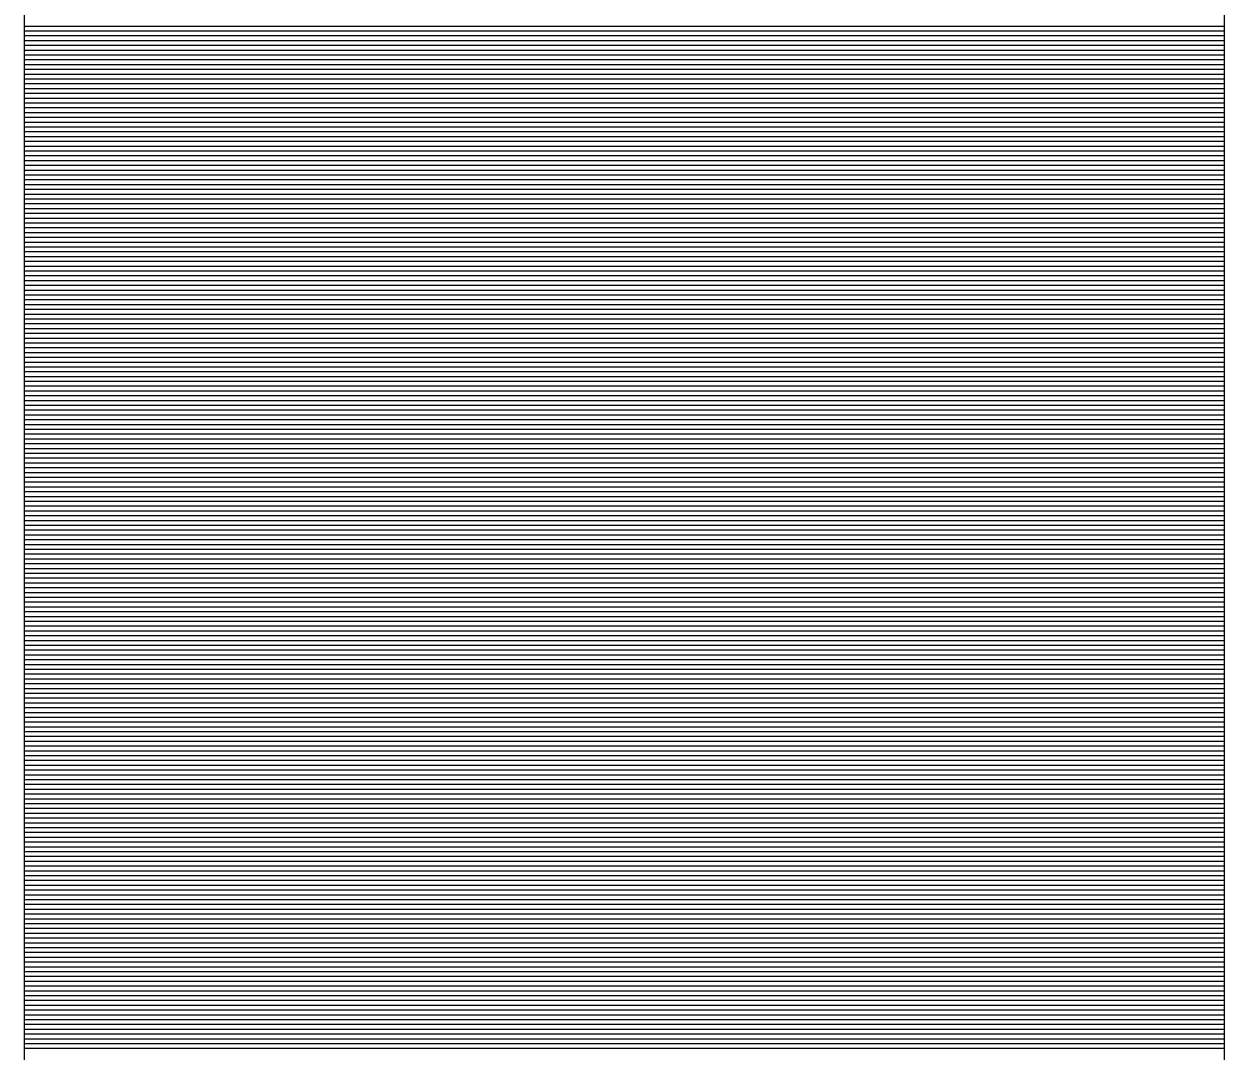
# Model space of a CAD drawing. Extents: x 1398460 to 1408037, y 380768 to 383968.
# Drawn here: x 1399813.767 to 1399816.267, y 382545.09 to 382547.23 of the extents above; entities that cross this region are included whole.
import ezdxf

# ---------------------------------------------------------------- set-up
doc = ezdxf.new("R2010")
doc.units = 0
doc.layers.add('Default', color=7, linetype='Continuous')

msp = doc.modelspace()

# ---------------------------------------------------------------- linework, layer by layer
at = {"layer": 'Default'}
for p, q in [((1399813.7673, 382551.5099), (1399813.7673, 382534.1249)), ((1399816.2673, 382551.5099), (1399816.2673, 382534.1249)), ((1399816.2673, 382547.2253), (1399813.7673, 382547.2253)), ((1399816.2673, 382547.2153), (1399813.7673, 382547.2153)), ((1399816.2673, 382547.2053), (1399813.7673, 382547.2053)), ((1399816.2673, 382547.1953), (1399813.7673, 382547.1953)), ((1399816.2673, 382547.1853), (1399813.7673, 382547.1853)), ((1399816.2673, 382547.1753), (1399813.7673, 382547.1753)), ((1399816.2673, 382547.1653), (1399813.7673, 382547.1653)), ((1399816.2673, 382547.1553), (1399813.7673, 382547.1553)), ((1399816.2673, 382547.1453), (1399813.7673, 382547.1453)), ((1399816.2673, 382547.1353), (1399813.7673, 382547.1353)), ((1399816.2673, 382547.1253), (1399813.7673, 382547.1253)), ((1399816.2673, 382547.1153), (1399813.7673, 382547.1153)), ((1399816.2673, 382547.1053), (1399813.7673, 382547.1053)), ((1399816.2673, 382547.0953), (1399813.7673, 382547.0953)), ((1399816.2673, 382547.0853), (1399813.7673, 382547.0853)), ((1399816.2673, 382547.0753), (1399813.7673, 382547.0753)), ((1399816.2673, 382547.0653), (1399813.7673, 382547.0653)), ((1399816.2673, 382547.0553), (1399813.7673, 382547.0553)), ((1399816.2673, 382547.0453), (1399813.7673, 382547.0453)), ((1399816.2673, 382547.0353), (1399813.7673, 382547.0353)), ((1399816.2673, 382547.0253), (1399813.7673, 382547.0253)), ((1399816.2673, 382547.0153), (1399813.7673, 382547.0153)), ((1399816.2673, 382547.0053), (1399813.7673, 382547.0053)), ((1399816.2673, 382546.9953), (1399813.7673, 382546.9953)), ((1399816.2673, 382546.9853), (1399813.7673, 382546.9853)), ((1399816.2673, 382546.9753), (1399813.7673, 382546.9753)), ((1399816.2673, 382546.9653), (1399813.7673, 382546.9653)), ((1399816.2673, 382546.9553), (1399813.7673, 382546.9553)), ((1399816.2673, 382546.9453), (1399813.7673, 382546.9453)), ((1399816.2673, 382546.9353), (1399813.7673, 382546.9353)), ((1399816.2673, 382546.9253), (1399813.7673, 382546.9253)), ((1399816.2673, 382546.9153), (1399813.7673, 382546.9153)), ((1399816.2673, 382546.9053), (1399813.7673, 382546.9053)), ((1399816.2673, 382546.8953), (1399813.7673, 382546.8953)), ((1399816.2673, 382546.8853), (1399813.7673, 382546.8853)), ((1399816.2673, 382546.8753), (1399813.7673, 382546.8753)), ((1399816.2673, 382546.8653), (1399813.7673, 382546.8653)), ((1399816.2673, 382546.8553), (1399813.7673, 382546.8553)), ((1399816.2673, 382546.8453), (1399813.7673, 382546.8453)), ((1399816.2673, 382546.8353), (1399813.7673, 382546.8353)), ((1399816.2673, 382546.8253), (1399813.7673, 382546.8253)), ((1399816.2673, 382546.8153), (1399813.7673, 382546.8153)), ((1399816.2673, 382546.8053), (1399813.7673, 382546.8053)), ((1399816.2673, 382546.7953), (1399813.7673, 382546.7953)), ((1399816.2673, 382546.7853), (1399813.7673, 382546.7853)), ((1399816.2673, 382546.7753), (1399813.7673, 382546.7753)), ((1399816.2673, 382546.7653), (1399813.7673, 382546.7653)), ((1399816.2673, 382546.7553), (1399813.7673, 382546.7553)), ((1399816.2673, 382546.7453), (1399813.7673, 382546.7453)), ((1399816.2673, 382546.7353), (1399813.7673, 382546.7353)), ((1399816.2673, 382546.7253), (1399813.7673, 382546.7253)), ((1399816.2673, 382546.7153), (1399813.7673, 382546.7153)), ((1399816.2673, 382546.7053), (1399813.7673, 382546.7053)), ((1399816.2673, 382546.6953), (1399813.7673, 382546.6953)), ((1399816.2673, 382546.6853), (1399813.7673, 382546.6853)), ((1399816.2673, 382546.6753), (1399813.7673, 382546.6753)), ((1399816.2673, 382546.6653), (1399813.7673, 382546.6653)), ((1399816.2673, 382546.6553), (1399813.7673, 382546.6553)), ((1399816.2673, 382546.6453), (1399813.7673, 382546.6453)), ((1399816.2673, 382546.6353), (1399813.7673, 382546.6353)), ((1399816.2673, 382546.6253), (1399813.7673, 382546.6253)), ((1399816.2673, 382546.6153), (1399813.7673, 382546.6153)), ((1399816.2673, 382546.6053), (1399813.7673, 382546.6053)), ((1399816.2673, 382546.5953), (1399813.7673, 382546.5953)), ((1399816.2673, 382546.5853), (1399813.7673, 382546.5853)), ((1399816.2673, 382546.5753), (1399813.7673, 382546.5753)), ((1399816.2673, 382546.5653), (1399813.7673, 382546.5653)), ((1399816.2673, 382546.5553), (1399813.7673, 382546.5553)), ((1399816.2673, 382546.5453), (1399813.7673, 382546.5453)), ((1399816.2673, 382546.5353), (1399813.7673, 382546.5353)), ((1399816.2673, 382546.5253), (1399813.7673, 382546.5253)), ((1399816.2673, 382546.5153), (1399813.7673, 382546.5153)), ((1399816.2673, 382546.5053), (1399813.7673, 382546.5053)), ((1399816.2673, 382546.4953), (1399813.7673, 382546.4953)), ((1399816.2673, 382546.4853), (1399813.7673, 382546.4853)), ((1399816.2673, 382546.4753), (1399813.7673, 382546.4753)), ((1399816.2673, 382546.4653), (1399813.7673, 382546.4653)), ((1399816.2673, 382546.4553), (1399813.7673, 382546.4553)), ((1399816.2673, 382546.4453), (1399813.7673, 382546.4453)), ((1399816.2673, 382546.4353), (1399813.7673, 382546.4353)), ((1399816.2673, 382546.4253), (1399813.7673, 382546.4253)), ((1399816.2673, 382546.4153), (1399813.7673, 382546.4153)), ((1399816.2673, 382546.4053), (1399813.7673, 382546.4053)), ((1399816.2673, 382546.3953), (1399813.7673, 382546.3953)), ((1399816.2673, 382546.3853), (1399813.7673, 382546.3853)), ((1399816.2673, 382546.3753), (1399813.7673, 382546.3753)), ((1399816.2673, 382546.3653), (1399813.7673, 382546.3653)), ((1399816.2673, 382546.3553), (1399813.7673, 382546.3553)), ((1399816.2673, 382546.3453), (1399813.7673, 382546.3453)), ((1399816.2673, 382546.3353), (1399813.7673, 382546.3353)), ((1399816.2673, 382546.3253), (1399813.7673, 382546.3253)), ((1399816.2673, 382546.3153), (1399813.7673, 382546.3153)), ((1399816.2673, 382546.3053), (1399813.7673, 382546.3053)), ((1399816.2673, 382546.2953), (1399813.7673, 382546.2953)), ((1399816.2673, 382546.2853), (1399813.7673, 382546.2853)), ((1399816.2673, 382546.2753), (1399813.7673, 382546.2753)), ((1399816.2673, 382546.2653), (1399813.7673, 382546.2653)), ((1399816.2673, 382546.2553), (1399813.7673, 382546.2553)), ((1399816.2673, 382546.2453), (1399813.7673, 382546.2453)), ((1399816.2673, 382546.2353), (1399813.7673, 382546.2353)), ((1399816.2673, 382546.2253), (1399813.7673, 382546.2253)), ((1399816.2673, 382546.2153), (1399813.7673, 382546.2153)), ((1399816.2673, 382546.2053), (1399813.7673, 382546.2053)), ((1399816.2673, 382546.1953), (1399813.7673, 382546.1953)), ((1399816.2673, 382546.1853), (1399813.7673, 382546.1853)), ((1399816.2673, 382546.1753), (1399813.7673, 382546.1753)), ((1399816.2673, 382546.1653), (1399813.7673, 382546.1653)), ((1399816.2673, 382546.1553), (1399813.7673, 382546.1553)), ((1399816.2673, 382546.1453), (1399813.7673, 382546.1453)), ((1399816.2673, 382546.1353), (1399813.7673, 382546.1353)), ((1399816.2673, 382546.1253), (1399813.7673, 382546.1253)), ((1399816.2673, 382546.1153), (1399813.7673, 382546.1153)), ((1399816.2673, 382546.1053), (1399813.7673, 382546.1053)), ((1399816.2673, 382546.0953), (1399813.7673, 382546.0953)), ((1399816.2673, 382546.0853), (1399813.7673, 382546.0853)), ((1399816.2673, 382546.0753), (1399813.7673, 382546.0753)), ((1399816.2673, 382546.0653), (1399813.7673, 382546.0653)), ((1399816.2673, 382546.0553), (1399813.7673, 382546.0553)), ((1399816.2673, 382546.0453), (1399813.7673, 382546.0453)), ((1399816.2673, 382546.0353), (1399813.7673, 382546.0353)), ((1399816.2673, 382546.0253), (1399813.7673, 382546.0253)), ((1399816.2673, 382546.0153), (1399813.7673, 382546.0153)), ((1399816.2673, 382546.0053), (1399813.7673, 382546.0053)), ((1399816.2673, 382545.9953), (1399813.7673, 382545.9953)), ((1399816.2673, 382545.9853), (1399813.7673, 382545.9853)), ((1399816.2673, 382545.9753), (1399813.7673, 382545.9753)), ((1399816.2673, 382545.9653), (1399813.7673, 382545.9653)), ((1399816.2673, 382545.9553), (1399813.7673, 382545.9553)), ((1399816.2673, 382545.9453), (1399813.7673, 382545.9453)), ((1399816.2673, 382545.9353), (1399813.7673, 382545.9353)), ((1399816.2673, 382545.9253), (1399813.7673, 382545.9253)), ((1399816.2673, 382545.9153), (1399813.7673, 382545.9153)), ((1399816.2673, 382545.9053), (1399813.7673, 382545.9053)), ((1399816.2673, 382545.8953), (1399813.7673, 382545.8953)), ((1399816.2673, 382545.8853), (1399813.7673, 382545.8853)), ((1399816.2673, 382545.8753), (1399813.7673, 382545.8753)), ((1399816.2673, 382545.8653), (1399813.7673, 382545.8653)), ((1399816.2673, 382545.8553), (1399813.7673, 382545.8553)), ((1399816.2673, 382545.8453), (1399813.7673, 382545.8453)), ((1399816.2673, 382545.8353), (1399813.7673, 382545.8353)), ((1399816.2673, 382545.8253), (1399813.7673, 382545.8253)), ((1399816.2673, 382545.8153), (1399813.7673, 382545.8153)), ((1399816.2673, 382545.8053), (1399813.7673, 382545.8053)), ((1399816.2673, 382545.7953), (1399813.7673, 382545.7953)), ((1399816.2673, 382545.7853), (1399813.7673, 382545.7853)), ((1399816.2673, 382545.7753), (1399813.7673, 382545.7753)), ((1399816.2673, 382545.7653), (1399813.7673, 382545.7653)), ((1399816.2673, 382545.7553), (1399813.7673, 382545.7553)), ((1399816.2673, 382545.7453), (1399813.7673, 382545.7453)), ((1399816.2673, 382545.7353), (1399813.7673, 382545.7353)), ((1399816.2673, 382545.7253), (1399813.7673, 382545.7253)), ((1399816.2673, 382545.7153), (1399813.7673, 382545.7153)), ((1399816.2673, 382545.7053), (1399813.7673, 382545.7053)), ((1399816.2673, 382545.6953), (1399813.7673, 382545.6953)), ((1399816.2673, 382545.6853), (1399813.7673, 382545.6853)), ((1399816.2673, 382545.6753), (1399813.7673, 382545.6753)), ((1399816.2673, 382545.6653), (1399813.7673, 382545.6653)), ((1399816.2673, 382545.6553), (1399813.7673, 382545.6553)), ((1399816.2673, 382545.6453), (1399813.7673, 382545.6453)), ((1399816.2673, 382545.6353), (1399813.7673, 382545.6353)), ((1399816.2673, 382545.6253), (1399813.7673, 382545.6253)), ((1399816.2673, 382545.6153), (1399813.7673, 382545.6153)), ((1399816.2673, 382545.6053), (1399813.7673, 382545.6053)), ((1399816.2673, 382545.5953), (1399813.7673, 382545.5953)), ((1399816.2673, 382545.5853), (1399813.7673, 382545.5853)), ((1399816.2673, 382545.5753), (1399813.7673, 382545.5753)), ((1399816.2673, 382545.5653), (1399813.7673, 382545.5653)), ((1399816.2673, 382545.5553), (1399813.7673, 382545.5553)), ((1399816.2673, 382545.5453), (1399813.7673, 382545.5453)), ((1399816.2673, 382545.5353), (1399813.7673, 382545.5353)), ((1399816.2673, 382545.5253), (1399813.7673, 382545.5253)), ((1399816.2673, 382545.5153), (1399813.7673, 382545.5153)), ((1399816.2673, 382545.5053), (1399813.7673, 382545.5053)), ((1399816.2673, 382545.4953), (1399813.7673, 382545.4953)), ((1399816.2673, 382545.4853), (1399813.7673, 382545.4853)), ((1399816.2673, 382545.4753), (1399813.7673, 382545.4753)), ((1399816.2673, 382545.4653), (1399813.7673, 382545.4653)), ((1399816.2673, 382545.4553), (1399813.7673, 382545.4553)), ((1399816.2673, 382545.4453), (1399813.7673, 382545.4453)), ((1399816.2673, 382545.4353), (1399813.7673, 382545.4353)), ((1399816.2673, 382545.4253), (1399813.7673, 382545.4253)), ((1399816.2673, 382545.4153), (1399813.7673, 382545.4153)), ((1399816.2673, 382545.4053), (1399813.7673, 382545.4053)), ((1399816.2673, 382545.3953), (1399813.7673, 382545.3953)), ((1399816.2673, 382545.3853), (1399813.7673, 382545.3853)), ((1399816.2673, 382545.3753), (1399813.7673, 382545.3753)), ((1399816.2673, 382545.3653), (1399813.7673, 382545.3653)), ((1399816.2673, 382545.3553), (1399813.7673, 382545.3553)), ((1399816.2673, 382545.3453), (1399813.7673, 382545.3453)), ((1399816.2673, 382545.3353), (1399813.7673, 382545.3353)), ((1399816.2673, 382545.3253), (1399813.7673, 382545.3253)), ((1399816.2673, 382545.3153), (1399813.7673, 382545.3153)), ((1399816.2673, 382545.3053), (1399813.7673, 382545.3053)), ((1399816.2673, 382545.2953), (1399813.7673, 382545.2953)), ((1399816.2673, 382545.2853), (1399813.7673, 382545.2853)), ((1399816.2673, 382545.2753), (1399813.7673, 382545.2753)), ((1399816.2673, 382545.2653), (1399813.7673, 382545.2653)), ((1399816.2673, 382545.2553), (1399813.7673, 382545.2553)), ((1399816.2673, 382545.2453), (1399813.7673, 382545.2453)), ((1399816.2673, 382545.2353), (1399813.7673, 382545.2353)), ((1399816.2673, 382545.2253), (1399813.7673, 382545.2253)), ((1399816.2673, 382545.2153), (1399813.7673, 382545.2153)), ((1399816.2673, 382545.2053), (1399813.7673, 382545.2053)), ((1399816.2673, 382545.1953), (1399813.7673, 382545.1953)), ((1399816.2673, 382545.1853), (1399813.7673, 382545.1853)), ((1399816.2673, 382545.1753), (1399813.7673, 382545.1753)), ((1399816.2673, 382545.1653), (1399813.7673, 382545.1653)), ((1399816.2673, 382545.1553), (1399813.7673, 382545.1553)), ((1399816.2673, 382545.1453), (1399813.7673, 382545.1453)), ((1399816.2673, 382545.1353), (1399813.7673, 382545.1353)), ((1399816.2673, 382545.1253), (1399813.7673, 382545.1253)), ((1399816.2673, 382545.1153), (1399813.7673, 382545.1153)), ((1399816.2673, 382545.1053), (1399813.7673, 382545.1053)), ((1399816.2673, 382545.0953), (1399813.7673, 382545.0953))]:
    msp.add_line(p, q, dxfattribs=at)

doc.saveas('drawing.dxf')
